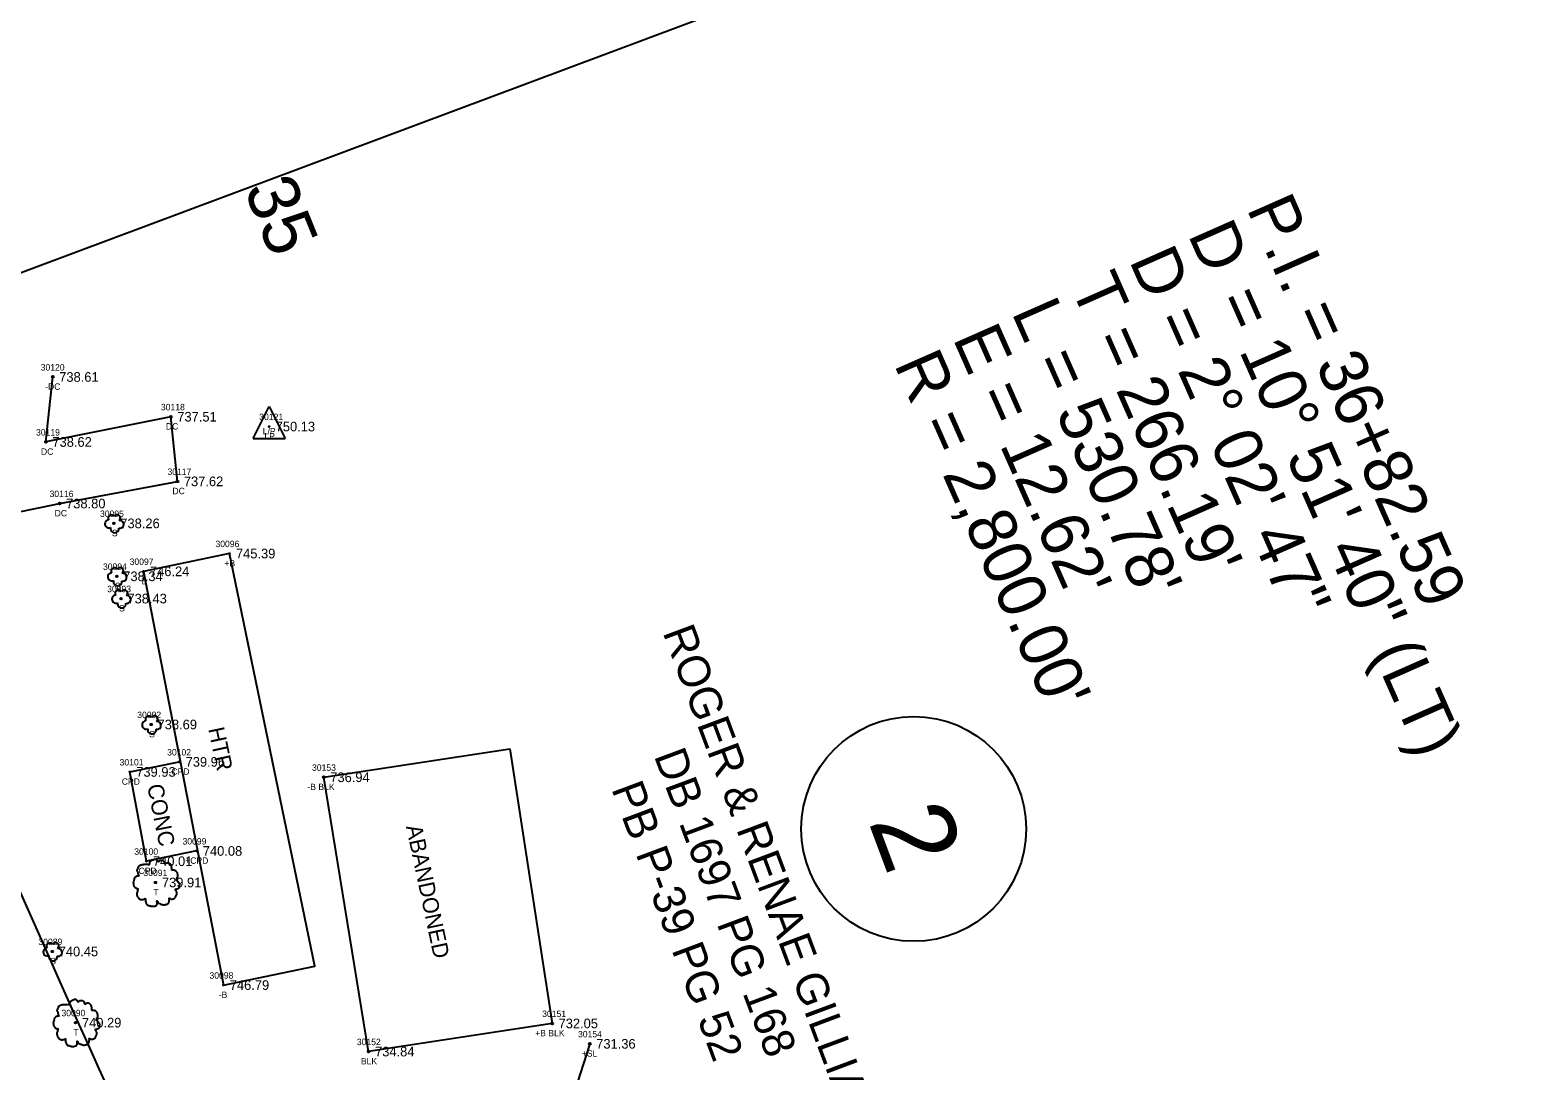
# Model space of a CAD drawing. Extents: x 1375131 to 1378678, y 999028 to 1004053.
# Drawn here: x 1376873.2 to 1377107.8, y 1002559.2 to 1002721.2 of the extents above; entities that cross this region are included whole.
import ezdxf

# ---------------------------------------------------------------- set-up
doc = ezdxf.new("R2010")
doc.units = 0
for name, color, linetype in [('RD_EX_Bldg', 7, 'Continuous'), ('RD_EX_Bldg_txCode', 7, 'Continuous'), ('RD_EX_Conc', 7, 'Continuous'), ('RD_EX_Conc_txCode', 7, 'Continuous'), ('RD_EX_DV_Prop', 7, 'Continuous'), ('RD_EX_DV_TX_Prop(Owner ID)', 7, 'Continuous'), ('RD_EX_Road', 7, 'Continuous'), ('RD_EX_RW', 7, 'Continuous'), ('RD_EX_TX_Bldg_ELEV', 7, 'Continuous'), ('RD_EX_TX_Conc_ELEV', 7, 'Continuous'), ('RD_EX_TX_UT_ELEV', 7, 'Continuous'), ('RD_EX_TX_VEG_ELEV', 7, 'Continuous'), ('RD_EX_UT', 7, 'Continuous'), ('RD_EX_UT_txCode', 7, 'Continuous'), ('RD_EX_VEG', 7, 'Continuous'), ('RD_EX_VEG_txCode', 7, 'Continuous'), ('RD_HC_Cl', 7, 'Continuous'), ('RD_HC_Data', 7, 'Continuous'), ('RD_HC_TX_Sta50', 7, 'Continuous'), ('RD_SMD_Locator', 7, 'Continuous'), ('RD_TX_Bldg', 7, 'Continuous'), ('RD_TX_Misc1', 7, 'Continuous')]:
    doc.layers.add(name, color=color, linetype=linetype)

msp = doc.modelspace()

# ---------------------------------------------------------------- linework, layer by layer
at = {"layer": 'RD_EX_Bldg'}
msp.add_line((1376947.85, 1002609.35), (1376954.41, 1002566.59), dxfattribs=at)
for points in [[(1376904.2, 1002639.73), (1376890.81, 1002636.96), (1376903.24, 1002572.56)], [(1376903.24, 1002572.56), (1376917.5, 1002575.52), (1376904.2, 1002639.73)], [(1376954.41, 1002566.59), (1376925.85, 1002562.21), (1376918.88, 1002604.91), (1376947.85, 1002609.35)]]:
    msp.add_lwpolyline(points, dxfattribs=at)
at = {"layer": 'RD_EX_Conc'}
for points in [[(1376827.55, 1002647.85), (1376832.97, 1002635.76), (1376850.13, 1002641.81), (1376877.76, 1002647.52), (1376896.09, 1002650.97), (1376895.07, 1002661.03), (1376875.63, 1002657.1), (1376876.69, 1002667.22)], [(1376899.04, 1002593.44), (1376891.28, 1002591.84), (1376888.68, 1002605.74), (1376896.36, 1002607.3)]]:
    msp.add_lwpolyline(points, dxfattribs=at)
at = {"layer": 'RD_EX_DV_Prop'}
msp.add_line((1376836.63, 1002670.32), (1377239.88, 1002821.26), dxfattribs=at)
at = {"layer": 'RD_EX_DV_TX_Prop(Owner ID)'}
msp.add_circle((1377010.69, 1002596.87), 17.5, dxfattribs=at)
at = {"layer": 'RD_EX_Road'}
for points in [[(1377013.31, 1002264.91), (1376982.81, 1002315.68), (1376952.47, 1002370.34), (1376923.17, 1002424.32), (1376895.64, 1002480.03), (1376870.11, 1002535.05), (1376846.33, 1002588.86), (1376822.29, 1002645.03), (1376786.56, 1002736.46)], [(1376994.75, 1002253.91), (1376964.91, 1002306.46), (1376934.4, 1002359.99), (1376904.77, 1002415.49), (1376877.27, 1002471.51), (1376851.04, 1002526.89), (1376827.48, 1002581.62), (1376804.19, 1002637.82), (1376768.46, 1002728.84)]]:
    msp.add_spline(points, degree=3, dxfattribs=at)
at = {"layer": 'RD_EX_RW'}
for radius in [2767, 2833]:
    msp.add_arc((1379404.86, 1003700.11), radius, 200.26995, 211.13117, dxfattribs=at)
at = {"layer": 'RD_EX_UT'}
for p, q in [((1376907.88, 1002657.64), (1376910.38, 1002662.64)), ((1376910.38, 1002662.64), (1376912.88, 1002657.64)), ((1376907.88, 1002657.64), (1376912.88, 1002657.64))]:
    msp.add_line(p, q, dxfattribs=at)
at = {"layer": 'RD_EX_VEG'}
msp.add_lwpolyline([(1376960.27, 1002563.42), (1376953.39, 1002541.96), (1376971.7, 1002525.67), (1376990.96, 1002527.52)], dxfattribs=at)
for centre, radius in [((1376886.2, 1002644.43), 0.125), ((1376886.66, 1002636.19), 0.125), ((1376887.31, 1002632.72), 0.125), ((1376892, 1002613.12), 0.125), ((1376892.68, 1002588.53), 0.125), ((1376892.67, 1002588.52), 0.00005), ((1376876.61, 1002577.79), 0.125), ((1376880.23, 1002566.71), 0.125), ((1376880.23, 1002566.7), 0.00005)]:
    msp.add_circle(centre, radius, dxfattribs=at)
for centre, radius, start, end in [((1376885.42, 1002644.35), 0.628, 96.4518, 294.734), ((1376885.84, 1002645.2), 0.542, 34.9763, 204.756), ((1376886.32, 1002643.63), 0.659, 166.8827, 5.7589), ((1376886.72, 1002645.28), 0.497, 308.7626, 152.0467), ((1376887.12, 1002644.29), 0.609, 256.5667, 98.1046), ((1376885.88, 1002636.11), 0.628, 96.4518, 294.734), ((1376886.3, 1002636.96), 0.542, 34.9763, 204.756), ((1376887.18, 1002637.04), 0.497, 308.7626, 152.0467), ((1376887.58, 1002636.05), 0.609, 256.5667, 98.1046), ((1376886.78, 1002635.39), 0.659, 166.8827, 5.7589), ((1376886.52, 1002632.64), 0.628, 96.4518, 294.734), ((1376886.94, 1002633.49), 0.542, 34.9763, 204.756), ((1376887.43, 1002631.92), 0.659, 166.8827, 5.7589), ((1376887.83, 1002633.57), 0.497, 308.7626, 152.0467), ((1376888.22, 1002632.58), 0.609, 256.5667, 98.1046), ((1376891.21, 1002613.04), 0.628, 96.4518, 294.734), ((1376891.64, 1002613.9), 0.542, 34.9763, 204.756), ((1376892.52, 1002613.97), 0.497, 308.7626, 152.0467), ((1376892.92, 1002612.98), 0.609, 256.5667, 98.1046), ((1376892.12, 1002612.32), 0.659, 166.8827, 5.7589), ((1376875.83, 1002577.71), 0.628, 96.4518, 294.734), ((1376876.25, 1002578.57), 0.542, 34.9763, 204.756), ((1376877.13, 1002578.64), 0.497, 308.7626, 152.0467), ((1376877.53, 1002577.65), 0.609, 256.5667, 98.1046), ((1376876.73, 1002576.99), 0.659, 166.8827, 5.7589)]:
    msp.add_arc(centre, radius, start, end, dxfattribs=at)
for points in [[(1376892.74, 1002592.11), (1376892.59, 1002592.12), (1376892.43, 1002592.07), (1376892.31, 1002592.02), (1376892.19, 1002591.99), (1376892.08, 1002591.94), (1376891.93, 1002591.85), (1376891.82, 1002591.75), (1376891.76, 1002591.62), (1376891.73, 1002591.51), (1376891.71, 1002591.37), (1376891.71, 1002591.29), (1376891.64, 1002591.27), (1376891.57, 1002591.29), (1376891.44, 1002591.32), (1376891.32, 1002591.32), (1376891.19, 1002591.32), (1376891.02, 1002591.31), (1376890.84, 1002591.31), (1376890.71, 1002591.29), (1376890.54, 1002591.26), (1376890.36, 1002591.2), (1376890.18, 1002591.14), (1376890.03, 1002591.01), (1376889.91, 1002590.77), (1376889.85, 1002590.6), (1376889.77, 1002590.47), (1376889.85, 1002590.25), (1376889.93, 1002590.07), (1376889.95, 1002589.97), (1376889.98, 1002589.76), (1376890.03, 1002589.65), (1376890.1, 1002589.55), (1376890.06, 1002589.54), (1376889.87, 1002589.51), (1376889.72, 1002589.46), (1376889.51, 1002589.35), (1376889.4, 1002589.24), (1376889.35, 1002589.07), (1376889.33, 1002588.9), (1376889.28, 1002588.8), (1376889.25, 1002588.66), (1376889.23, 1002588.62), (1376889.21, 1002588.46), (1376889.26, 1002588.24), (1376889.27, 1002588.06), (1376889.33, 1002587.95), (1376889.41, 1002587.86), (1376889.5, 1002587.74), (1376889.7, 1002587.63), (1376889.86, 1002587.58), (1376889.96, 1002587.56), (1376889.87, 1002587.31), (1376889.85, 1002587.14), (1376889.78, 1002586.94), (1376889.78, 1002586.9), (1376889.76, 1002586.66), (1376889.83, 1002586.5), (1376889.87, 1002586.31), (1376889.96, 1002586.2), (1376890.1, 1002586.05), (1376890.26, 1002585.94), (1376890.51, 1002585.88), (1376890.71, 1002585.89), (1376890.99, 1002585.98), (1376891.12, 1002586.01), (1376891.11, 1002585.93), (1376891.12, 1002585.74), (1376891.12, 1002585.53), (1376891.19, 1002585.36), (1376891.24, 1002585.23), (1376891.32, 1002585.1), (1376891.48, 1002584.99), (1376891.68, 1002584.95), (1376891.89, 1002584.88), (1376892.12, 1002584.84), (1376892.37, 1002584.83), (1376892.67, 1002584.9), (1376892.81, 1002584.96), (1376892.86, 1002585.05), (1376892.96, 1002585.24), (1376892.93, 1002585.35), (1376892.94, 1002585.65), (1376892.99, 1002585.56), (1376893.08, 1002585.39), (1376893.33, 1002585.24), (1376893.53, 1002585.15), (1376893.77, 1002585.08), (1376893.92, 1002585.04), (1376894.16, 1002585.08), (1376894.34, 1002585.11), (1376894.53, 1002585.18), (1376894.68, 1002585.31), (1376894.77, 1002585.45), (1376894.79, 1002585.59), (1376894.83, 1002585.78), (1376894.86, 1002585.86)], [(1376894.86, 1002585.86), (1376894.82, 1002585.95), (1376894.79, 1002586.08), (1376894.83, 1002586.06), (1376894.92, 1002586.04), (1376895.06, 1002585.98), (1376895.17, 1002585.94), (1376895.33, 1002585.95), (1376895.47, 1002586), (1376895.69, 1002586.14), (1376895.83, 1002586.38), (1376895.97, 1002586.58), (1376896.01, 1002586.74), (1376895.98, 1002586.85), (1376895.97, 1002587.1), (1376895.87, 1002587.23), (1376895.84, 1002587.29), (1376895.79, 1002587.49), (1376895.83, 1002587.51), (1376895.97, 1002587.54), (1376896.15, 1002587.6), (1376896.29, 1002587.66), (1376896.4, 1002587.75), (1376896.44, 1002587.86), (1376896.43, 1002588.06), (1376896.45, 1002588.26), (1376896.42, 1002588.34), (1376896.37, 1002588.41), (1376896.33, 1002588.51), (1376896.25, 1002588.59), (1376896.2, 1002588.66), (1376896.15, 1002588.71), (1376896.09, 1002588.79), (1376896.01, 1002588.85), (1376895.93, 1002588.87), (1376895.91, 1002588.95), (1376895.98, 1002589.05), (1376896.01, 1002589.1), (1376896.02, 1002589.21), (1376896.13, 1002589.39), (1376896.15, 1002589.59), (1376896.13, 1002589.8), (1376896.11, 1002589.94), (1376896.03, 1002590.07), (1376895.93, 1002590.2), (1376895.87, 1002590.29), (1376895.78, 1002590.35), (1376895.62, 1002590.41), (1376895.49, 1002590.44), (1376895.32, 1002590.44), (1376895.22, 1002590.46), (1376895.23, 1002590.49), (1376895.23, 1002590.56), (1376895.23, 1002590.7), (1376895.19, 1002590.92), (1376895.12, 1002591.17), (1376895.12, 1002591.19), (1376895.07, 1002591.31), (1376894.96, 1002591.41), (1376894.87, 1002591.46), (1376894.77, 1002591.52), (1376894.64, 1002591.54), (1376894.49, 1002591.54), (1376894.36, 1002591.51), (1376894.26, 1002591.46), (1376894.17, 1002591.4), (1376894.13, 1002591.47), (1376894.08, 1002591.62), (1376894.06, 1002591.7), (1376893.98, 1002591.79), (1376893.87, 1002591.89), (1376893.64, 1002591.95), (1376893.33, 1002591.91), (1376893.18, 1002591.81), (1376893.11, 1002591.72), (1376893.08, 1002591.79), (1376892.98, 1002591.89), (1376892.93, 1002591.97), (1376892.84, 1002592.04), (1376892.77, 1002592.09), (1376892.72, 1002592.11)], [(1376880.3, 1002570.3), (1376880.15, 1002570.31), (1376879.99, 1002570.26), (1376879.86, 1002570.21), (1376879.75, 1002570.17), (1376879.64, 1002570.12), (1376879.49, 1002570.03), (1376879.37, 1002569.93), (1376879.31, 1002569.81), (1376879.29, 1002569.7), (1376879.26, 1002569.56), (1376879.26, 1002569.47), (1376879.2, 1002569.46), (1376879.12, 1002569.47), (1376879, 1002569.51), (1376878.87, 1002569.51), (1376878.75, 1002569.51), (1376878.57, 1002569.5), (1376878.4, 1002569.5), (1376878.26, 1002569.47), (1376878.1, 1002569.45), (1376877.91, 1002569.38), (1376877.74, 1002569.32), (1376877.59, 1002569.2), (1376877.46, 1002568.96), (1376877.4, 1002568.78), (1376877.32, 1002568.66), (1376877.4, 1002568.43), (1376877.49, 1002568.26), (1376877.5, 1002568.16), (1376877.54, 1002567.95), (1376877.59, 1002567.83), (1376877.65, 1002567.73), (1376877.61, 1002567.72), (1376877.42, 1002567.7), (1376877.27, 1002567.65), (1376877.06, 1002567.53), (1376876.95, 1002567.42), (1376876.9, 1002567.26), (1376876.89, 1002567.08), (1376876.84, 1002566.98), (1376876.8, 1002566.85), (1376876.79, 1002566.81), (1376876.76, 1002566.65), (1376876.81, 1002566.42), (1376876.82, 1002566.25), (1376876.89, 1002566.13), (1376876.96, 1002566.05), (1376877.05, 1002565.92), (1376877.25, 1002565.81), (1376877.41, 1002565.76), (1376877.51, 1002565.75), (1376877.42, 1002565.5), (1376877.4, 1002565.32), (1376877.34, 1002565.12), (1376877.34, 1002565.09), (1376877.31, 1002564.85), (1376877.39, 1002564.69), (1376877.42, 1002564.5), (1376877.51, 1002564.39), (1376877.65, 1002564.24), (1376877.81, 1002564.12), (1376878.06, 1002564.06), (1376878.26, 1002564.07), (1376878.55, 1002564.16), (1376878.67, 1002564.2), (1376878.66, 1002564.11), (1376878.67, 1002563.92), (1376878.67, 1002563.71), (1376878.75, 1002563.55), (1376878.8, 1002563.41), (1376878.87, 1002563.29), (1376879.04, 1002563.17), (1376879.24, 1002563.14), (1376879.45, 1002563.06), (1376879.67, 1002563.02), (1376879.92, 1002563.01), (1376880.22, 1002563.09), (1376880.36, 1002563.15), (1376880.41, 1002563.24), (1376880.51, 1002563.42), (1376880.49, 1002563.54), (1376880.5, 1002563.84), (1376880.55, 1002563.75), (1376880.64, 1002563.57), (1376880.89, 1002563.42), (1376881.09, 1002563.34), (1376881.32, 1002563.26), (1376881.47, 1002563.22), (1376881.71, 1002563.26), (1376881.9, 1002563.3), (1376882.08, 1002563.36), (1376882.23, 1002563.5), (1376882.32, 1002563.64), (1376882.35, 1002563.77), (1376882.38, 1002563.96), (1376882.41, 1002564.05)], [(1376882.41, 1002564.05), (1376882.37, 1002564.14), (1376882.35, 1002564.26), (1376882.38, 1002564.25), (1376882.47, 1002564.22), (1376882.61, 1002564.16), (1376882.72, 1002564.12), (1376882.88, 1002564.14), (1376883.02, 1002564.19), (1376883.25, 1002564.32), (1376883.38, 1002564.56), (1376883.52, 1002564.76), (1376883.56, 1002564.92), (1376883.53, 1002565.04), (1376883.52, 1002565.29), (1376883.42, 1002565.41), (1376883.4, 1002565.47), (1376883.35, 1002565.67), (1376883.38, 1002565.7), (1376883.52, 1002565.72), (1376883.71, 1002565.79), (1376883.85, 1002565.85), (1376883.96, 1002565.94), (1376884, 1002566.05), (1376883.98, 1002566.25), (1376884.01, 1002566.45), (1376883.97, 1002566.52), (1376883.92, 1002566.6), (1376883.88, 1002566.7), (1376883.81, 1002566.77), (1376883.76, 1002566.85), (1376883.71, 1002566.9), (1376883.65, 1002566.97), (1376883.56, 1002567.03), (1376883.48, 1002567.06), (1376883.46, 1002567.13), (1376883.53, 1002567.23), (1376883.56, 1002567.28), (1376883.57, 1002567.4), (1376883.68, 1002567.57), (1376883.71, 1002567.77), (1376883.68, 1002567.98), (1376883.66, 1002568.12), (1376883.58, 1002568.26), (1376883.48, 1002568.38), (1376883.42, 1002568.47), (1376883.33, 1002568.53), (1376883.17, 1002568.6), (1376883.05, 1002568.62), (1376882.87, 1002568.62), (1376882.77, 1002568.65), (1376882.78, 1002568.67), (1376882.78, 1002568.75), (1376882.78, 1002568.88), (1376882.75, 1002569.11), (1376882.67, 1002569.36), (1376882.67, 1002569.37), (1376882.62, 1002569.5), (1376882.51, 1002569.6), (1376882.42, 1002569.65), (1376882.32, 1002569.71), (1376882.2, 1002569.72), (1376882.05, 1002569.72), (1376881.91, 1002569.7), (1376881.81, 1002569.65), (1376881.72, 1002569.58), (1376881.68, 1002569.66), (1376881.63, 1002569.81), (1376881.61, 1002569.88), (1376881.53, 1002569.97), (1376881.42, 1002570.07), (1376881.2, 1002570.13), (1376880.89, 1002570.1), (1376880.74, 1002570), (1376880.66, 1002569.91), (1376880.64, 1002569.97), (1376880.54, 1002570.07), (1376880.49, 1002570.16), (1376880.4, 1002570.22), (1376880.32, 1002570.27), (1376880.27, 1002570.3)]]:
    msp.add_spline(points, degree=3, dxfattribs=at)
at = {"layer": 'RD_HC_Cl'}
msp.add_arc((1379404.86, 1003700.11), 2800, 200.26995, 211.13117, dxfattribs=at)
at = {"layer": 'RD_SMD_Locator'}
for centre, radius in [((1376876.69, 1002667.22), 0.15), ((1376895.07, 1002661.03), 0.15), ((1376910.38, 1002659.5), 0.075), ((1376875.63, 1002657.1), 0.15), ((1376896.09, 1002650.97), 0.15), ((1376877.76, 1002647.52), 0.15), ((1376886.2, 1002644.43), 0.075), ((1376904.2, 1002639.73), 0.075), ((1376890.81, 1002636.96), 0.075), ((1376886.66, 1002636.19), 0.075), ((1376887.31, 1002632.72), 0.075), ((1376892, 1002613.12), 0.075), ((1376896.36, 1002607.3), 0.075), ((1376888.68, 1002605.74), 0.075), ((1376918.88, 1002604.91), 0.15), ((1376899.04, 1002593.44), 0.075), ((1376891.28, 1002591.84), 0.075), ((1376892.68, 1002588.53), 0.075), ((1376876.61, 1002577.79), 0.075), ((1376903.24, 1002572.56), 0.075), ((1376880.23, 1002566.71), 0.075), ((1376954.41, 1002566.59), 0.15), ((1376925.85, 1002562.21), 0.15), ((1376960.27, 1002563.42), 0.15)]:
    msp.add_circle(centre, radius, dxfattribs=at)

# ---------------------------------------------------------------- texts
at = {"layer": 'RD_EX_Bldg_txCode'}
for s, p in [('30096', (1376902.01, 1002640.73)), ('30097', (1376888.65, 1002637.96)), ('+B', (1376903.4, 1002637.73)), ('B', (1376890.5, 1002634.96)), ('30153', (1376917.04, 1002605.91)), ('-B BLK', (1376916.32, 1002602.91)), ('30098', (1376901.08, 1002573.56)), ('-B', (1376902.52, 1002570.56)), ('30151', (1376952.86, 1002567.59)), ('30152', (1376924.02, 1002563.21)), ('+B BLK', (1376951.77, 1002564.59)), ('BLK', (1376924.65, 1002560.21))]:
    msp.add_text(s, height=1, dxfattribs=at).set_placement(p)
at = {"layer": 'RD_EX_Conc_txCode'}
for s, p in [('30120', (1376874.81, 1002668.22)), ('-DC', (1376875.5, 1002665.22)), ('30118', (1376893.52, 1002662.03)), ('30119', (1376874.08, 1002658.1)), ('DC', (1376894.29, 1002659.03)), ('DC', (1376874.85, 1002655.1)), ('30117', (1376894.54, 1002651.97)), ('30116', (1376876.19, 1002648.52)), ('DC', (1376895.31, 1002648.97)), ('DC', (1376876.98, 1002645.52)), ('30102', (1376894.49, 1002608.3)), ('30101', (1376887.09, 1002606.74)), ('-CPD', (1376894.7, 1002605.3)), ('CPD', (1376887.43, 1002603.74)), ('30099', (1376896.88, 1002594.44)), ('30100', (1376889.37, 1002592.84)), ('+CPD', (1376897.3, 1002591.44)), ('CPD', (1376890.03, 1002589.84))]:
    msp.add_text(s, height=1, dxfattribs=at).set_placement(p)
at = {"layer": 'RD_EX_DV_TX_Prop(Owner ID)'}
for s, height, p in [('ROGER & RENAE GILLIAM', 5, (1376971.57, 1002627.48)), ('DB 1697 PG 168', 5, (1376970.21, 1002608.27)), ('PB P-39 PG 52', 5, (1376963.59, 1002603.14)), ('2', 12.5, (1377003.59, 1002598))]:
    msp.add_text(s, height=height, rotation=290.5003, dxfattribs=at).set_placement(p)
at = {"layer": 'RD_EX_TX_Bldg_ELEV'}
for s, p in [('745.39', (1376905.2, 1002638.98)), ('746.24', (1376891.81, 1002636.21)), ('736.94', (1376919.88, 1002604.16)), ('746.79', (1376904.24, 1002571.81)), ('732.05', (1376955.41, 1002565.84)), ('734.84', (1376926.85, 1002561.46))]:
    msp.add_text(s, height=1.5, dxfattribs=at).set_placement(p)
at = {"layer": 'RD_EX_TX_Conc_ELEV'}
for s, p in [('738.61', (1376877.69, 1002666.47)), ('737.51', (1376896.07, 1002660.28)), ('738.62', (1376876.63, 1002656.35)), ('737.62', (1376897.09, 1002650.22)), ('738.80', (1376878.76, 1002646.77)), ('739.93', (1376889.68, 1002604.99)), ('739.96', (1376897.36, 1002606.55)), ('740.01', (1376892.28, 1002591.09)), ('740.08', (1376900.04, 1002592.69))]:
    msp.add_text(s, height=1.5, dxfattribs=at).set_placement(p)
at = {"layer": 'RD_EX_TX_UT_ELEV'}
msp.add_text('750.13', height=1.5, dxfattribs=at).set_placement((1376911.38, 1002658.75))
at = {"layer": 'RD_EX_TX_VEG_ELEV'}
for s, p in [('738.26', (1376887.2, 1002643.68)), ('738.34', (1376887.66, 1002635.44)), ('738.43', (1376888.31, 1002631.97)), ('738.69', (1376893, 1002612.37)), ('739.91', (1376893.68, 1002587.78)), ('740.45', (1376877.61, 1002577.04)), ('740.29', (1376881.23, 1002565.96)), ('731.36', (1376961.27, 1002562.67))]:
    msp.add_text(s, height=1.5, dxfattribs=at).set_placement(p)
at = {"layer": 'RD_EX_UT'}
msp.add_text('L/P', height=1, dxfattribs=at).set_placement((1376909.37, 1002658.28))
at = {"layer": 'RD_EX_UT_txCode'}
for s, p in [('30121', (1376908.83, 1002660.5)), ('LP', (1376909.62, 1002657.5))]:
    msp.add_text(s, height=1, dxfattribs=at).set_placement(p)
at = {"layer": 'RD_EX_VEG_txCode'}
for s, p in [('30095', (1376884.04, 1002645.43)), ('S', (1376885.89, 1002642.43)), ('30094', (1376884.5, 1002637.19)), ('30093', (1376885.15, 1002633.72)), ('S', (1376886.35, 1002634.19)), ('S', (1376887, 1002630.72)), ('30092', (1376889.84, 1002614.12)), ('S', (1376891.69, 1002611.12)), ('30091', (1376890.8, 1002589.53)), ('T', (1376892.36, 1002586.53)), ('30089', (1376874.45, 1002578.79)), ('S', (1376876.3, 1002575.79)), ('30090', (1376878.04, 1002567.71)), ('T', (1376879.91, 1002564.71)), ('30154', (1376958.44, 1002564.42)), ('+SL', (1376959.03, 1002561.42))]:
    msp.add_text(s, height=1, dxfattribs=at).set_placement(p)
at = {"layer": 'RD_HC_Data'}
for s, p in [('P.I. = 36+82.59', (1377062.45, 1002693.46)), ('D', (1377053.3, 1002689.42)), ('D = 2%%d 02\' 47"', (1377044.15, 1002685.38)), ("T = 266.19'", (1377035, 1002681.34)), ("L = 530.78'", (1377025.85, 1002677.31)), ('    = 10%%d 51\' 40" (LT)', (1377053.3, 1002689.42)), ("E = 12.62'", (1377016.7, 1002673.27)), ("R = 2,800.00'", (1377007.56, 1002669.23))]:
    msp.add_text(s, height=7.5, rotation=293.8109, dxfattribs=at).set_placement(p)
at = {"layer": 'RD_HC_TX_Sta50'}
msp.add_text('35', height=8, rotation=291.9806, dxfattribs=at).set_placement((1376906.38, 1002696.49))
at = {"layer": 'RD_TX_Bldg'}
for s, p in [('HTR', (1376900.87, 1002612.44)), ('ABANDONED', (1376931.66, 1002597.24))]:
    msp.add_text(s, height=2.5, rotation=281.9516, dxfattribs=at).set_placement(p)
at = {"layer": 'RD_TX_Misc1'}
msp.add_text('CONC', height=2.5, rotation=281.3174, dxfattribs=at).set_placement((1376891.36, 1002603.61))

doc.saveas('drawing.dxf')
